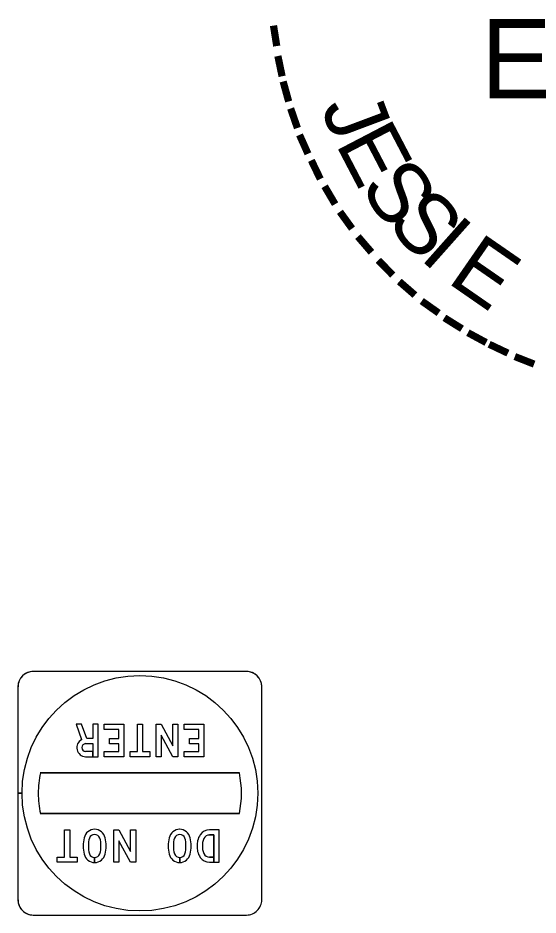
# Model space of a CAD drawing. Extents: x 658976 to 668726, y 639543 to 647196.
# Drawn here: x 665729.7 to 665809.7, y 643589.9 to 643728 of the extents above; entities that cross this region are included whole.
import ezdxf

# ---------------------------------------------------------------- set-up
doc = ezdxf.new("R2010")
doc.units = 0
doc.layers.add('Level 1', color=7, linetype='Continuous')
doc.layers.add('R_SIGN - HWY 16', color=7, linetype='Continuous')

msp = doc.modelspace()

# ---------------------------------------------------------------- linework, layer by layer
at = {"layer": 'R_SIGN - HWY 16'}
for p, q in [((665764.83, 643627.43), (665732, 643627.43)), ((665764.83, 643627.43), (665732, 643627.43)), ((665764.83, 643627.43), (665732, 643627.43)), ((665764.83, 643627.43), (665732, 643627.43)), ((665764.83, 643627.43), (665732.01, 643627.43)), ((665729.66, 643625.09), (665729.66, 643592.27)), ((665729.66, 643625.09), (665729.66, 643592.27)), ((665729.66, 643625.09), (665729.66, 643592.27)), ((665729.66, 643625.09), (665729.66, 643608.68)), ((665729.66, 643625.09), (665729.66, 643608.68)), ((665767.17, 643592.27), (665767.17, 643625.09)), ((665767.17, 643592.27), (665767.17, 643625.09)), ((665767.17, 643592.27), (665767.17, 643625.09)), ((665767.17, 643592.27), (665767.17, 643625.09)), ((665767.17, 643592.27), (665767.17, 643625.09)), ((665740.06, 643616.32), (665741.19, 643616.32)), ((665763.73, 643611.81), (665733.1, 643611.81)), ((665729.66, 643608.68), (665729.66, 643592.27)), ((665729.66, 643608.68), (665730.29, 643608.68)), ((665729.66, 643608.68), (665729.66, 643592.27)), ((665733.1, 643605.56), (665763.73, 643605.56)), ((665760.61, 643603.06), (665759.14, 643603.06)), ((665759.14, 643602.26), (665759.81, 643602.26)), ((665759.14, 643602.26), (665759.81, 643602.26)), ((665741.46, 643598.8), (665741.46, 643597.99)), ((665741.46, 643597.99), (665741.46, 643598.8)), ((665741.46, 643598.8), (665741.46, 643598.8)), ((665741.46, 643598.8), (665741.46, 643597.99)), ((665741.46, 643597.99), (665741.46, 643598.8)), ((665741.46, 643598.8), (665741.46, 643598.8)), ((665754.54, 643598.8), (665754.54, 643597.99)), ((665754.54, 643597.99), (665754.54, 643598.8)), ((665754.54, 643598.8), (665754.54, 643598.8)), ((665754.54, 643598.8), (665754.54, 643597.99)), ((665754.54, 643597.99), (665754.54, 643598.8)), ((665754.54, 643598.8), (665754.54, 643598.8)), ((665759.14, 643598.86), (665759.81, 643598.86)), ((665732, 643589.93), (665764.83, 643589.93)), ((665732, 643589.93), (665764.83, 643589.93)), ((665732.01, 643589.93), (665764.83, 643589.93)), ((665732.01, 643589.93), (665764.83, 643589.93)), ((665732.01, 643589.93), (665764.83, 643589.93))]:
    msp.add_line(p, q, dxfattribs=at)
for points in [[(665740.28, 643617.12), (665739.45, 643619.31), (665738.61, 643619.31), (665739.46, 643616.94)], [(665741.98, 643619.31), (665741.19, 643619.31), (665741.19, 643617.12), (665740.28, 643617.12), (665739.45, 643619.31), (665738.61, 643619.31), (665739.46, 643616.94)], [(665741.98, 643619.31), (665741.19, 643619.31), (665741.19, 643617.12), (665740.28, 643617.12), (665739.45, 643619.31), (665738.61, 643619.31), (665739.46, 643616.94)], [(665740.06, 643614.3), (665741.98, 643614.3), (665741.98, 643619.31), (665741.19, 643619.31), (665741.19, 643617.12), (665740.28, 643617.12)], [(665740.06, 643616.32), (665741.19, 643616.32), (665741.19, 643614.3), (665741.98, 643614.3), (665741.98, 643619.31)], [(665740.06, 643616.32), (665741.19, 643616.32), (665741.19, 643614.3), (665741.98, 643614.3), (665741.98, 643619.31)], [(665741.19, 643616.32), (665741.19, 643615.11), (665740.06, 643615.11)], [(665740.06, 643614.3), (665741.19, 643614.3), (665741.19, 643615.11), (665740.06, 643615.11)], [(665740.06, 643614.3), (665741.19, 643614.3), (665741.19, 643615.11), (665740.06, 643615.11)], [(665733.1, 643611.8), (665733.1, 643611.8), (665763.73, 643611.8), (665763.73, 643611.8)], [(665729.66, 643608.68), (665730.29, 643608.68)], [(665730.29, 643608.68), (665729.66, 643608.68)], [(665730.29, 643608.68), (665729.66, 643608.68)], [(665763.73, 643605.56), (665763.73, 643605.56), (665733.1, 643605.56), (665733.1, 643605.56)], [(665759.14, 643598.06), (665760.61, 643598.06), (665760.61, 643603.06)], [(665759.81, 643602.26), (665759.81, 643598.06), (665760.61, 643598.06), (665760.61, 643603.06), (665759.14, 643603.06)], [(665759.81, 643602.26), (665759.81, 643598.06), (665760.61, 643598.06), (665760.61, 643603.06), (665759.14, 643603.06)], [(665759.81, 643598.86), (665759.81, 643602.26), (665759.14, 643602.26)], [(665759.14, 643598.06), (665759.81, 643598.06), (665759.81, 643598.86), (665759.14, 643598.86)], [(665759.14, 643598.06), (665759.81, 643598.06), (665759.81, 643598.86), (665759.14, 643598.86)]]:
    msp.add_lwpolyline(points, dxfattribs=at)
for points in [[(665742.92, 643615.11), (665745.18, 643615.11), (665745.18, 643616.31), (665743.75, 643616.31), (665743.75, 643617.11), (665745.18, 643617.11), (665745.18, 643618.51), (665742.92, 643618.51), (665742.92, 643619.31), (665745.97, 643619.31), (665745.97, 643614.3), (665742.92, 643614.3)], [(665742.92, 643615.11), (665745.18, 643615.11), (665745.18, 643616.31), (665743.75, 643616.31), (665743.75, 643617.11), (665745.18, 643617.11), (665745.18, 643618.51), (665742.92, 643618.51), (665742.92, 643619.31), (665745.97, 643619.31), (665745.97, 643614.3), (665742.92, 643614.3)], [(665742.92, 643615.11), (665745.18, 643615.11), (665745.18, 643616.31), (665743.75, 643616.31), (665743.75, 643617.11), (665745.18, 643617.11), (665745.18, 643618.51), (665742.92, 643618.51), (665742.92, 643619.31), (665745.97, 643619.31), (665745.97, 643614.3), (665742.92, 643614.3)], [(665746.91, 643614.3), (665746.91, 643615.11), (665748.04, 643615.11), (665748.04, 643619.31), (665748.83, 643619.31), (665748.83, 643615.11), (665749.96, 643615.11), (665749.96, 643614.3)], [(665746.91, 643614.3), (665746.91, 643615.11), (665748.04, 643615.11), (665748.04, 643619.31), (665748.83, 643619.31), (665748.83, 643615.11), (665749.96, 643615.11), (665749.96, 643614.3)], [(665746.91, 643614.3), (665746.91, 643615.11), (665748.04, 643615.11), (665748.04, 643619.31), (665748.83, 643619.31), (665748.83, 643615.11), (665749.96, 643615.11), (665749.96, 643614.3)], [(665754.27, 643619.31), (665754.27, 643614.3), (665753.48, 643614.3), (665751.69, 643617.63), (665751.69, 643614.3), (665750.9, 643614.3), (665750.9, 643619.31), (665751.69, 643619.31), (665753.49, 643615.96), (665753.49, 643619.31)], [(665754.27, 643619.31), (665754.27, 643614.3), (665753.48, 643614.3), (665751.69, 643617.63), (665751.69, 643614.3), (665750.9, 643614.3), (665750.9, 643619.31), (665751.69, 643619.31), (665753.49, 643615.96), (665753.49, 643619.31)], [(665754.27, 643619.31), (665754.27, 643614.3), (665753.48, 643614.3), (665751.69, 643617.63), (665751.69, 643614.3), (665750.9, 643614.3), (665750.9, 643619.31), (665751.69, 643619.31), (665753.49, 643615.96), (665753.49, 643619.31)], [(665755.21, 643615.11), (665757.48, 643615.11), (665757.48, 643616.31), (665756.04, 643616.31), (665756.04, 643617.11), (665757.48, 643617.11), (665757.48, 643618.51), (665755.21, 643618.51), (665755.21, 643619.31), (665758.26, 643619.31), (665758.26, 643614.3), (665755.21, 643614.3)], [(665755.21, 643615.11), (665757.48, 643615.11), (665757.48, 643616.31), (665756.04, 643616.31), (665756.04, 643617.11), (665757.48, 643617.11), (665757.48, 643618.51), (665755.21, 643618.51), (665755.21, 643619.31), (665758.26, 643619.31), (665758.26, 643614.3), (665755.21, 643614.3)], [(665755.21, 643615.11), (665757.48, 643615.11), (665757.48, 643616.31), (665756.04, 643616.31), (665756.04, 643617.11), (665757.48, 643617.11), (665757.48, 643618.51), (665755.21, 643618.51), (665755.21, 643619.31), (665758.26, 643619.31), (665758.26, 643614.3), (665755.21, 643614.3)], [(665735.7, 643598.06), (665735.7, 643598.86), (665736.84, 643598.86), (665736.84, 643603.06), (665737.62, 643603.06), (665737.62, 643598.86), (665738.76, 643598.86), (665738.76, 643598.06)], [(665735.7, 643598.06), (665735.7, 643598.86), (665736.84, 643598.86), (665736.84, 643603.06), (665737.62, 643603.06), (665737.62, 643598.86), (665738.76, 643598.86), (665738.76, 643598.06)], [(665735.7, 643598.06), (665735.7, 643598.86), (665736.84, 643598.86), (665736.84, 643603.06), (665737.62, 643603.06), (665737.62, 643598.86), (665738.76, 643598.86), (665738.76, 643598.06)], [(665747.77, 643603.06), (665747.77, 643598.06), (665746.98, 643598.06), (665745.19, 643601.38), (665745.19, 643598.06), (665744.4, 643598.06), (665744.4, 643603.06), (665745.19, 643603.06), (665746.99, 643599.71), (665746.99, 643603.06)], [(665747.77, 643603.06), (665747.77, 643598.06), (665746.98, 643598.06), (665745.19, 643601.38), (665745.19, 643598.06), (665744.4, 643598.06), (665744.4, 643603.06), (665745.19, 643603.06), (665746.99, 643599.71), (665746.99, 643603.06)], [(665747.77, 643603.06), (665747.77, 643598.06), (665746.98, 643598.06), (665745.19, 643601.38), (665745.19, 643598.06), (665744.4, 643598.06), (665744.4, 643603.06), (665745.19, 643603.06), (665746.99, 643599.71), (665746.99, 643603.06)]]:
    msp.add_lwpolyline(points, close=True, dxfattribs=at)
for centre, major_axis, ratio, start_param, end_param in [((665732, 643625.09), (-2.34, 0), 0.999667, 4.712389, 6.283185), ((665732, 643625.09), (-2.34, 0), 0.999667, 4.712389, 6.283185), ((665732.01, 643625.09), (-2.34, 0), 0.999667, 4.712388, 6.283186), ((665732.01, 643625.09), (-2.34, 0), 0.999667, 4.712388, 6.283186), ((665732.01, 643625.09), (-2.34, 0), 0.999667, 4.712388, 6.283186), ((665764.83, 643625.09), (-2.34, 0), 0.999667, 3.141593, 4.712389), ((665764.83, 643625.09), (-2.34, 0), 0.999667, 3.141593, 4.712389), ((665764.83, 643625.09), (-2.34, 0), 0.999667, 3.141592, 4.71239), ((665764.83, 643625.09), (-2.34, 0), 0.999667, 3.141593, 4.712389), ((665764.83, 643625.09), (-2.34, 0), 0.999667, 3.141593, 4.712389), ((665748.42, 643608.68), (-18.13, 0), 0.999667, 0, 6.283158), ((665748.42, 643608.68), (-18.13, 0), 0.999667, 0, 6.283158), ((665748.42, 643608.68), (-18.13, 0), 0.999667, 0, 6.283158), ((665740.08, 643615.7), (0, -1.39), 0.985328, 3.608399, 6.264838), ((665740.08, 643615.7), (0, -1.39), 0.985328, 3.608399, 6.264838), ((665740.08, 643615.7), (0, -1.39), 0.985328, 3.608399, 6.264838), ((665740.1, 643615.71), (0, -0.609), 0.985328, 3.211299, 6.213479), ((665740.1, 643615.71), (0, -0.609), 0.985328, 3.211299, 6.213479), ((665740.1, 643615.71), (0, -0.609), 0.985328, 3.211299, 6.213479), ((665748.42, 643608.68), (-15.63, 0), 0.999667, 6.081826, 6.283153), ((665748.42, 643608.68), (-15.63, 0), 0.999667, 6.081826, 6.283153), ((665748.42, 643608.68), (-15.63, 0), 0.999667, 2.940234, 3.342952), ((665748.42, 643608.68), (-15.63, 0), 0.999667, 2.940234, 3.342952), ((665748.42, 643608.68), (-15.63, 0), 0.999667, 0, 0.201359), ((665748.42, 643608.68), (-15.63, 0), 0.999667, 0, 0.201359), ((665741.47, 643601.44), (0, -1.69), 0.985425, 3.1486, 4.483863), ((665741.47, 643601.44), (0, -1.69), 0.985425, 3.1486, 4.483863), ((665741.47, 643601.44), (0, -1.69), 0.985425, 3.1486, 4.483863), ((665741.45, 643601.44), (0, -1.69), 0.985425, 1.799323, 3.134585), ((665741.45, 643601.44), (0, -1.69), 0.985425, 1.799323, 3.134585), ((665741.45, 643601.44), (0, -1.69), 0.985425, 1.799323, 3.134585), ((665754.55, 643601.44), (0, -1.69), 0.985425, 3.1486, 4.483863), ((665754.55, 643601.44), (0, -1.69), 0.985425, 3.1486, 4.483863), ((665754.55, 643601.44), (0, -1.69), 0.985425, 3.1486, 4.483863), ((665754.53, 643601.44), (0, -1.69), 0.985425, 1.799323, 3.134585), ((665754.53, 643601.44), (0, -1.69), 0.985425, 1.799323, 3.134585), ((665754.53, 643601.44), (0, -1.69), 0.985425, 1.799323, 3.134585), ((665759.12, 643601.33), (0, -1.72), 0.994387, 3.128454, 4.115937), ((665759.12, 643601.33), (0, -1.72), 0.994387, 3.128454, 4.115937), ((665759.12, 643601.33), (0, -1.72), 0.994387, 3.128454, 4.115937), ((665744.75, 643600.59), (0, -5.13), 0.985425, 4.469065, 4.717414), ((665744.75, 643600.59), (0, -5.13), 0.985425, 4.469065, 4.717414), ((665744.75, 643600.59), (0, -5.13), 0.985425, 4.469065, 4.717414), ((665744.2, 643600.66), (0, -3.76), 0.985425, 4.408635, 4.736517), ((665744.2, 643600.66), (0, -3.76), 0.985425, 4.408635, 4.736517), ((665744.2, 643600.66), (0, -3.76), 0.985425, 4.408635, 4.736517), ((665741.43, 643601.5), (0, -0.835), 0.985425, 3.110746, 4.362774), ((665741.43, 643601.5), (0, -0.835), 0.985425, 3.110746, 4.362775), ((665741.43, 643601.5), (0, -0.835), 0.985425, 3.110746, 4.362775), ((665741.48, 643601.5), (0, -0.835), 0.985425, 1.920411, 3.172439), ((665741.48, 643601.5), (0, -0.835), 0.985425, 1.920411, 3.172439), ((665741.48, 643601.5), (0, -0.835), 0.985425, 1.920411, 3.172439), ((665738.72, 643600.66), (0, -3.76), 0.985425, 1.546668, 1.87455), ((665738.72, 643600.66), (0, -3.76), 0.985425, 1.546668, 1.87455), ((665738.72, 643600.66), (0, -3.76), 0.985425, 1.546668, 1.87455), ((665738.16, 643600.59), (0, -5.13), 0.985425, 1.565772, 1.814121), ((665738.16, 643600.59), (0, -5.13), 0.985425, 1.565772, 1.814121), ((665738.16, 643600.59), (0, -5.13), 0.985425, 1.565772, 1.814121), ((665757.84, 643600.59), (0, -5.13), 0.985425, 4.469065, 4.717414), ((665757.84, 643600.59), (0, -5.13), 0.985425, 4.469065, 4.717414), ((665757.84, 643600.59), (0, -5.13), 0.985425, 4.469065, 4.717414), ((665757.28, 643600.66), (0, -3.76), 0.985425, 4.408635, 4.736517), ((665757.28, 643600.66), (0, -3.76), 0.985425, 4.408635, 4.736517), ((665757.28, 643600.66), (0, -3.76), 0.985425, 4.408635, 4.736517), ((665754.52, 643601.5), (0, -0.835), 0.985425, 3.110746, 4.362774), ((665754.52, 643601.5), (0, -0.835), 0.985425, 3.110746, 4.362775), ((665754.52, 643601.5), (0, -0.835), 0.985425, 3.110746, 4.362775), ((665754.57, 643601.5), (0, -0.835), 0.985425, 1.920411, 3.172439), ((665754.57, 643601.5), (0, -0.835), 0.985425, 1.920411, 3.172439), ((665754.57, 643601.5), (0, -0.835), 0.985425, 1.920411, 3.172439), ((665751.8, 643600.66), (0, -3.76), 0.985425, 1.546668, 1.87455), ((665751.8, 643600.66), (0, -3.76), 0.985425, 1.546668, 1.87455), ((665751.8, 643600.66), (0, -3.76), 0.985425, 1.546668, 1.87455), ((665751.25, 643600.59), (0, -5.13), 0.985425, 1.565772, 1.814121), ((665751.25, 643600.59), (0, -5.13), 0.985425, 1.565772, 1.814121), ((665751.25, 643600.59), (0, -5.13), 0.985425, 1.565772, 1.814121), ((665762.82, 643600.52), (0, -5.62), 0.994387, 4.557839, 4.705397), ((665762.82, 643600.52), (0, -5.62), 0.994387, 4.557839, 4.705397), ((665762.82, 643600.52), (0, -5.62), 0.994387, 4.557839, 4.705397), ((665759.46, 643600.98), (0, -2.2), 0.994387, 4.071551, 4.530984), ((665759.46, 643600.98), (0, -2.2), 0.994387, 4.071551, 4.530984), ((665759.46, 643600.98), (0, -2.2), 0.994387, 4.071551, 4.530984), ((665761.79, 643600.65), (0, -3.77), 0.994387, 4.595446, 4.73657), ((665761.79, 643600.65), (0, -3.77), 0.994387, 4.595446, 4.73657), ((665761.79, 643600.65), (0, -3.77), 0.994387, 4.595446, 4.73657), ((665759.76, 643600.89), (0, -1.72), 0.994387, 4.207537, 4.597622), ((665759.76, 643600.89), (0, -1.72), 0.994387, 4.207537, 4.597622), ((665759.76, 643600.89), (0, -1.72), 0.994387, 4.207537, 4.597622), ((665759.16, 643601.23), (0, -1.02), 0.994387, 3.159606, 4.21482), ((665759.16, 643601.23), (0, -1.02), 0.994387, 3.159606, 4.21482), ((665759.16, 643601.23), (0, -1.02), 0.994387, 3.159606, 4.21482), ((665744.75, 643600.54), (0, -5.13), 0.985425, 4.707364, 4.955713), ((665744.75, 643600.54), (0, -5.13), 0.985425, 4.707364, 4.955713), ((665744.75, 643600.54), (0, -5.13), 0.985425, 4.707364, 4.955713), ((665744.2, 643600.47), (0, -3.76), 0.985425, 4.688261, 5.016143), ((665744.2, 643600.47), (0, -3.76), 0.985425, 4.688261, 5.016143), ((665744.2, 643600.47), (0, -3.76), 0.985425, 4.688261, 5.016143), ((665738.72, 643600.47), (0, -3.76), 0.985425, 1.267043, 1.594924), ((665738.72, 643600.47), (0, -3.76), 0.985425, 1.267042, 1.594924), ((665738.72, 643600.47), (0, -3.76), 0.985425, 1.267042, 1.594924), ((665738.16, 643600.54), (0, -5.13), 0.985425, 1.327472, 1.575821), ((665738.16, 643600.54), (0, -5.13), 0.985425, 1.327472, 1.575821), ((665738.16, 643600.54), (0, -5.13), 0.985425, 1.327472, 1.575821), ((665757.84, 643600.54), (0, -5.13), 0.985425, 4.707364, 4.955713), ((665757.84, 643600.54), (0, -5.13), 0.985425, 4.707364, 4.955713), ((665757.84, 643600.54), (0, -5.13), 0.985425, 4.707364, 4.955713), ((665757.28, 643600.47), (0, -3.76), 0.985425, 4.688261, 5.016143), ((665757.28, 643600.47), (0, -3.76), 0.985425, 4.688261, 5.016143), ((665757.28, 643600.47), (0, -3.76), 0.985425, 4.688261, 5.016143), ((665751.8, 643600.47), (0, -3.76), 0.985425, 1.267043, 1.594924), ((665751.8, 643600.47), (0, -3.76), 0.985425, 1.267042, 1.594924), ((665751.8, 643600.47), (0, -3.76), 0.985425, 1.267042, 1.594924), ((665751.25, 643600.54), (0, -5.13), 0.985425, 1.327472, 1.575821), ((665751.25, 643600.54), (0, -5.13), 0.985425, 1.327472, 1.575821), ((665751.25, 643600.54), (0, -5.13), 0.985425, 1.327472, 1.575821), ((665762.82, 643600.59), (0, -5.62), 0.994387, 4.719381, 4.866939), ((665762.82, 643600.59), (0, -5.62), 0.994387, 4.719381, 4.866939), ((665762.82, 643600.59), (0, -5.62), 0.994387, 4.719381, 4.866939), ((665759.46, 643600.13), (0, -2.2), 0.994387, 4.893794, 5.353227), ((665759.46, 643600.13), (0, -2.2), 0.994387, 4.893794, 5.353227), ((665759.46, 643600.13), (0, -2.2), 0.994387, 4.893794, 5.353227), ((665761.79, 643600.46), (0, -3.77), 0.994387, 4.688208, 4.829332), ((665761.79, 643600.46), (0, -3.77), 0.994387, 4.688208, 4.829332), ((665761.79, 643600.46), (0, -3.77), 0.994387, 4.688208, 4.829332), ((665759.76, 643600.22), (0, -1.72), 0.994387, 4.827156, 5.217241), ((665759.76, 643600.22), (0, -1.72), 0.994387, 4.827156, 5.217241), ((665759.76, 643600.22), (0, -1.72), 0.994387, 4.827156, 5.217241), ((665741.47, 643599.69), (0, -1.69), 0.985425, 4.940915, 6.276178), ((665741.47, 643599.69), (0, -1.69), 0.985425, 4.940915, 6.27603), ((665741.47, 643599.69), (0, -1.69), 0.985425, 4.940915, 6.27603), ((665741.43, 643599.63), (0, -0.835), 0.985425, 5.062003, 6.314032), ((665741.43, 643599.63), (0, -0.835), 0.985425, 5.062003, 6.313732), ((665741.43, 643599.63), (0, -0.835), 0.985425, 5.062003, 6.313732), ((665741.48, 643599.63), (0, -0.835), 0.985425, 6.252339, 7.504367), ((665741.48, 643599.63), (0, -0.835), 0.985425, 6.252339, 7.504367), ((665741.48, 643599.63), (0, -0.835), 0.985425, 6.252339, 7.504367), ((665741.45, 643599.69), (0, -1.69), 0.985425, 0.007008, 1.34227), ((665741.45, 643599.69), (0, -1.69), 0.985425, 0.007008, 1.34227), ((665741.45, 643599.69), (0, -1.69), 0.985425, 0.007008, 1.34227), ((665754.55, 643599.69), (0, -1.69), 0.985425, 4.940915, 6.276178), ((665754.55, 643599.69), (0, -1.69), 0.985425, 4.940915, 6.27603), ((665754.55, 643599.69), (0, -1.69), 0.985425, 4.940915, 6.27603), ((665754.52, 643599.63), (0, -0.835), 0.985425, 5.062003, 6.314032), ((665754.52, 643599.63), (0, -0.835), 0.985425, 5.062003, 6.313732), ((665754.52, 643599.63), (0, -0.835), 0.985425, 5.062003, 6.313732), ((665754.57, 643599.63), (0, -0.835), 0.985425, 6.252339, 7.504367), ((665754.57, 643599.63), (0, -0.835), 0.985425, 6.252339, 7.504367), ((665754.57, 643599.63), (0, -0.835), 0.985425, 6.252339, 7.504367), ((665754.53, 643599.69), (0, -1.69), 0.985425, 0.007008, 1.34227), ((665754.53, 643599.69), (0, -1.69), 0.985425, 0.007008, 1.34227), ((665754.53, 643599.69), (0, -1.69), 0.985425, 0.007008, 1.34227), ((665759.12, 643599.78), (0, -1.72), 0.994387, 5.308841, 6.296324), ((665759.12, 643599.78), (0, -1.72), 0.994387, 5.308841, 6.296324), ((665759.12, 643599.78), (0, -1.72), 0.994387, 5.308841, 6.296324), ((665759.16, 643599.88), (0, -1.02), 0.994387, 5.209958, 6.265172), ((665759.16, 643599.88), (0, -1.02), 0.994387, 5.209958, 6.265172), ((665759.16, 643599.88), (0, -1.02), 0.994387, 5.209958, 6.265172), ((665732, 643592.27), (-2.34, 0), 0.999667, 0, 1.570796), ((665732, 643592.27), (-2.34, 0), 0.999667, 0, 1.570796), ((665732.01, 643592.27), (-2.34, 0), 0.999667, 6.283185, 7.853982), ((665732.01, 643592.27), (-2.34, 0), 0.999667, 6.283185, 7.853982), ((665732.01, 643592.27), (-2.34, 0), 0.999667, 6.283185, 7.853982), ((665764.83, 643592.27), (-2.34, 0), 0.999667, 1.570796, 3.141593), ((665764.83, 643592.27), (-2.34, 0), 0.999667, 1.570796, 3.141593), ((665764.83, 643592.27), (-2.34, 0), 0.999667, 1.570796, 3.141593), ((665764.83, 643592.27), (-2.34, 0), 0.999667, 1.570796, 3.141593), ((665764.83, 643592.27), (-2.34, 0), 0.999667, 1.570796, 3.141593)]:
    msp.add_ellipse(centre, major_axis=major_axis, ratio=ratio, start_param=start_param, end_param=end_param, dxfattribs=at)

# ---------------------------------------------------------------- texts
at = {"layer": 'Level 1'}
for s, height, rotation, p in [('-', 9.77, 98.9479, (665773.29, 643723.73)), ('-', 9.77, 101.7149, (665774.11, 643719.26)), ('-', 9.77, 105.4578, (665775.1, 643715.63)), ('-', 9.77, 109.0874, (665776.41, 643711.78)), ('J', 9.4, 290.6211, (665776.2, 643714.37)), ('E', 9.4, 297.559, (665778.44, 643708.7)), ('-', 9.77, 114.0643, (665777.96, 643708.14)), ('-', 9.77, 115.7289, (665779.83, 643704.36)), ('S', 9.4, 304.4969, (665782.12, 643702.03)), ('-', 9.77, 120.4471, (665782, 643700.79)), ('S', 9.4, 311.4348, (665786.17, 643696.47)), ('-', 9.77, 125.8934, (665784.46, 643697.36)), ('I', 9.4, 318.3727, (665791.3, 643691.05)), ('-', 9.77, 130.7181, (665787.28, 643693.99)), ('E', 9.4, 325.3105, (665795.5, 643687.43)), ('-', 9.77, 134.2238, (665790.44, 643690.67)), ('-', 9.77, 138.9338, (665793.65, 643687.84)), ('-', 9.77, 144.6463, (665797.04, 643685.36)), ('-', 9.77, 148.0898, (665800.46, 643683.09)), ('-', 9.77, 151.5704, (665804, 643681.11)), ('-', 9.77, 154.6002, (665807.18, 643679.6)), ('-', 9.77, 158.5612, (665810.99, 643678.05))]:
    msp.add_text(s, height=height, rotation=rotation, dxfattribs=at).set_placement(p)
msp.add_text('ENGINEER', height=12.208, dxfattribs=at).set_placement((665800.88, 643715.66))

doc.saveas('drawing.dxf')
